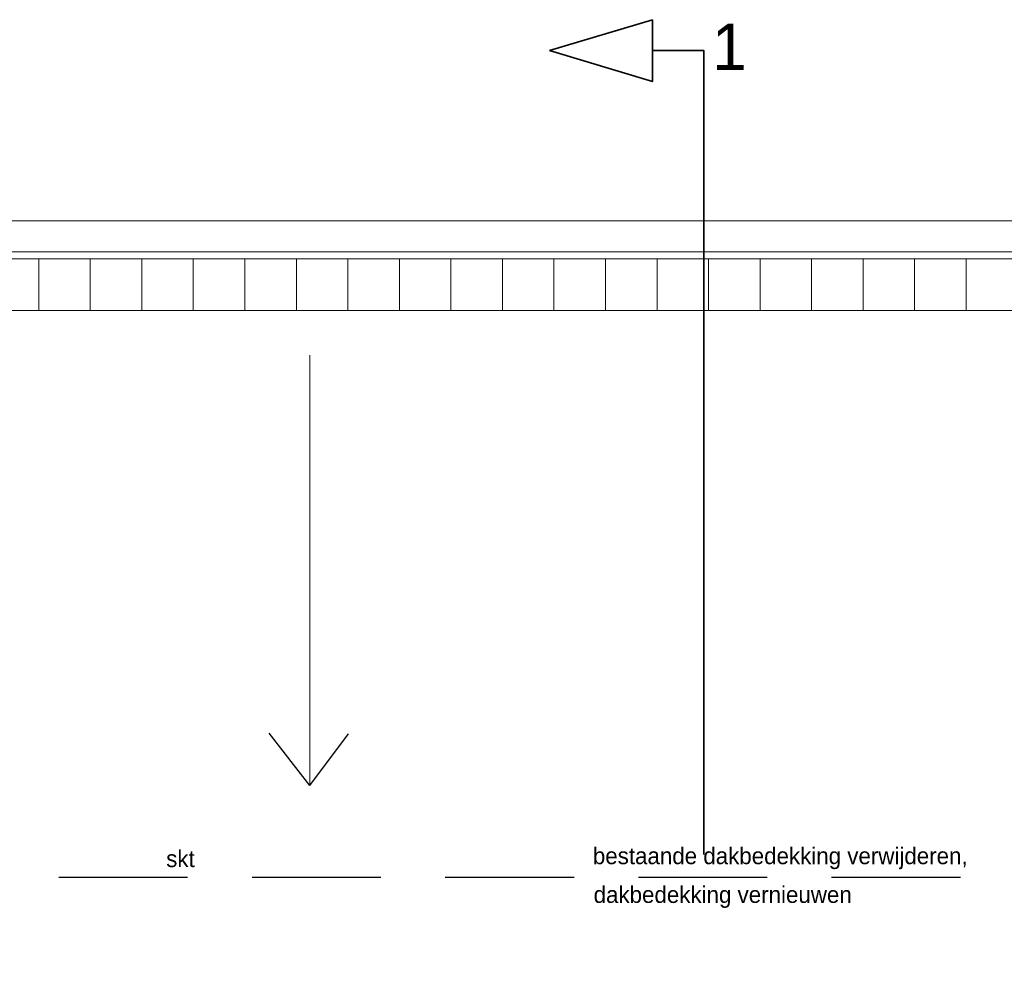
# Model space of a CAD drawing. Header units: millimetres. Extents: x -526411 to -400573, y 47353 to 130199.
# Tile 535 of 543: x -459625 to -450070, y 108231 to 117417. Entities that reach past the tile are written whole.
import ezdxf

# ---------------------------------------------------------------- set-up
doc = ezdxf.new("R2010")
doc.units = ezdxf.units.MM
doc.linetypes.add('IMPORT-AI-Linetype-1 _4_', pattern=[84.433218, 56.288812, -28.144406])
for name, color, linetype, lineweight in [('01_ALGEMEEN', 7, 'Continuous', 18), ('03_STRAMIEN_ANNOTATIE', 7, 'Continuous', 18), ('18_BESTAANDE_CONSTRUCTIE', 7, 'Continuous', 18), ('m-pg-03_AI_dwg', 8, 'Continuous', 18)]:
    doc.layers.add(name, color=color, linetype=linetype, lineweight=lineweight)
doc.styles.add('Frutiger', font='Frutrg__0.ttf', dxfattribs={"height": 7.29503})
doc.styles.add('Frutiger_2', font='Frutrg__0.ttf', dxfattribs={"height": 20.263972})

# ---------------------------------------------------------------- blocks, each defined once
blk = doc.blocks.new('m-pg-03_AI_dwg_block 2021-640987-3e Verdieping - Percelen telling LI')
at = {"layer": '01_ALGEMEEN', "color": 213, "lineweight": 13}
blk.add_line((406.02, 1291.61), (406.02, 1103.63), dxfattribs=at)
blk = doc.blocks.new('m-pg-03_AI_dwg_block 2022-640988-3e Verdieping - Percelen telling LI')
at = {"layer": '01_ALGEMEEN', "color": 253, "lineweight": 25}
blk.add_line((406.02, 1103.63), (388.26, 1126.51), dxfattribs=at)
blk = doc.blocks.new('m-pg-03_AI_dwg_block 2023-640989-3e Verdieping - Percelen telling LI')
at = {"layer": '01_ALGEMEEN', "color": 253, "lineweight": 25}
blk.add_line((406.02, 1103.63), (422.99, 1126.21), dxfattribs=at)
blk = doc.blocks.new('m-pg-03_AI_dwg_block 2020-640990-3e Verdieping - Percelen telling LI')
for name in ['m-pg-03_AI_dwg_block 2021-640987-3e Verdieping - Percelen telling LI', 'm-pg-03_AI_dwg_block 2022-640988-3e Verdieping - Percelen telling LI', 'm-pg-03_AI_dwg_block 2023-640989-3e Verdieping - Percelen telling LI']:
    blk.add_blockref(name, (0, 0))
blk = doc.blocks.new('m-pg-03_AI_dwg_block 2132-641099-3e Verdieping - Percelen telling LI')
at = {"layer": '01_ALGEMEEN', "color": 133, "flags": 128}
blk.add_lwpolyline([(98.7, 1350.38), (1317.45, 1350.38), (1317.45, 776.56), (-133.09, 776.56)], dxfattribs=at)
blk = doc.blocks.new('m-pg-03_AI_dwg_block 2133-641100-3e Verdieping - Percelen telling LI')
at = {"layer": '01_ALGEMEEN', "color": 133, "flags": 128}
blk.add_lwpolyline([(93.24, 1336.87), (1303.94, 1336.87), (1303.94, 790.07), (-127.68, 790.07)], dxfattribs=at)
blk = doc.blocks.new('m-pg-03_AI_dwg_block 2153-641120-3e Verdieping - Percelen telling LI')
at = {"layer": '01_ALGEMEEN', "color": 253, "linetype": 'IMPORT-AI-Linetype-1 _4_', "lineweight": 25}
blk.add_line((1281.42, 1063.47), (0.74, 1063.47), dxfattribs=at)
blk = doc.blocks.new('m-pg-03_AI_dwg_block 2158-641125-3e Verdieping - Percelen telling LI')
at = {"layer": '01_ALGEMEEN', "char_height": 7.295, "attachment_point": 1, "line_spacing_factor": 1.017696, "style": 'Frutiger'}
for s, insert, width in [('bestaande dakbedekking verwijderen,', (529.74, 1076.53), 219.4703), ('dakbedekking vernieuwen', (530.08, 1059.6), 152.6087)]:
    blk.add_mtext(s, dxfattribs=dict(at, insert=insert, width=width))
blk = doc.blocks.new('m-pg-03_AI_dwg_block 2174-641141-3e Verdieping - Percelen telling LI')
at = {"layer": '01_ALGEMEEN', "insert": (343.29, 1075.27), "char_height": 7.295, "width": 16.4222, "attachment_point": 1, "line_spacing_factor": 1.017696, "style": 'Frutiger'}
blk.add_mtext('skt', dxfattribs=at)
blk = doc.blocks.new('m-pg-03_AI_dwg_block 2005-641148-3e Verdieping - Percelen telling LI')
for name in ['m-pg-03_AI_dwg_block 2132-641099-3e Verdieping - Percelen telling LI', 'm-pg-03_AI_dwg_block 2133-641100-3e Verdieping - Percelen telling LI', 'm-pg-03_AI_dwg_block 2020-640990-3e Verdieping - Percelen telling LI', 'm-pg-03_AI_dwg_block 2174-641141-3e Verdieping - Percelen telling LI', 'm-pg-03_AI_dwg_block 2158-641125-3e Verdieping - Percelen telling LI', 'm-pg-03_AI_dwg_block 2153-641120-3e Verdieping - Percelen telling LI']:
    blk.add_blockref(name, (0, 0))
blk = doc.blocks.new('m-pg-03_AI_dwg_block 2-641149-3e Verdieping - Percelen telling LI')
blk.add_blockref('m-pg-03_AI_dwg_block 2005-641148-3e Verdieping - Percelen telling LI', (0, 0))
blk = doc.blocks.new('m-pg-03_AI_dwg_block 3373-642341-3e Verdieping - Percelen telling LI')
at = {"layer": '01_ALGEMEEN', "color": 9, "lineweight": 9, "flags": 128}
blk.add_lwpolyline([(715.39, 1333.72), (692.87, 1333.72), (692.87, 1311.21), (715.39, 1311.21)], close=True, dxfattribs=at)
blk = doc.blocks.new('m-pg-03_AI_dwg_block 3372-642342-3e Verdieping - Percelen telling LI')
blk.add_blockref('m-pg-03_AI_dwg_block 3373-642341-3e Verdieping - Percelen telling LI', (0, 0))
blk = doc.blocks.new('m-pg-03_AI_dwg_block 3375-642343-3e Verdieping - Percelen telling LI')
at = {"layer": '01_ALGEMEEN', "color": 9, "lineweight": 9, "flags": 128}
blk.add_lwpolyline([(692.87, 1333.72), (670.35, 1333.72), (670.35, 1311.21), (692.87, 1311.21)], close=True, dxfattribs=at)
blk = doc.blocks.new('m-pg-03_AI_dwg_block 3374-642344-3e Verdieping - Percelen telling LI')
blk.add_blockref('m-pg-03_AI_dwg_block 3375-642343-3e Verdieping - Percelen telling LI', (0, 0))
blk = doc.blocks.new('m-pg-03_AI_dwg_block 3377-642345-3e Verdieping - Percelen telling LI')
at = {"layer": '01_ALGEMEEN', "color": 9, "lineweight": 9, "flags": 128}
blk.add_lwpolyline([(670.35, 1333.72), (647.84, 1333.72), (647.84, 1311.21), (670.35, 1311.21)], close=True, dxfattribs=at)
blk = doc.blocks.new('m-pg-03_AI_dwg_block 3376-642346-3e Verdieping - Percelen telling LI')
blk.add_blockref('m-pg-03_AI_dwg_block 3377-642345-3e Verdieping - Percelen telling LI', (0, 0))
blk = doc.blocks.new('m-pg-03_AI_dwg_block 3379-642347-3e Verdieping - Percelen telling LI')
at = {"layer": '01_ALGEMEEN', "color": 9, "lineweight": 9, "flags": 128}
blk.add_lwpolyline([(647.84, 1333.72), (625.32, 1333.72), (625.32, 1311.21), (647.84, 1311.21)], close=True, dxfattribs=at)
blk = doc.blocks.new('m-pg-03_AI_dwg_block 3378-642348-3e Verdieping - Percelen telling LI')
blk.add_blockref('m-pg-03_AI_dwg_block 3379-642347-3e Verdieping - Percelen telling LI', (0, 0))
blk = doc.blocks.new('m-pg-03_AI_dwg_block 3381-642349-3e Verdieping - Percelen telling LI')
at = {"layer": '01_ALGEMEEN', "color": 9, "lineweight": 9, "flags": 128}
blk.add_lwpolyline([(625.32, 1333.72), (602.81, 1333.72), (602.81, 1311.21), (625.32, 1311.21)], close=True, dxfattribs=at)
blk = doc.blocks.new('m-pg-03_AI_dwg_block 3380-642350-3e Verdieping - Percelen telling LI')
blk.add_blockref('m-pg-03_AI_dwg_block 3381-642349-3e Verdieping - Percelen telling LI', (0, 0))
blk = doc.blocks.new('m-pg-03_AI_dwg_block 3383-642351-3e Verdieping - Percelen telling LI')
at = {"layer": '01_ALGEMEEN', "color": 9, "lineweight": 9, "flags": 128}
blk.add_lwpolyline([(602.81, 1333.72), (580.29, 1333.72), (580.29, 1311.21), (602.81, 1311.21)], close=True, dxfattribs=at)
blk = doc.blocks.new('m-pg-03_AI_dwg_block 3382-642352-3e Verdieping - Percelen telling LI')
blk.add_blockref('m-pg-03_AI_dwg_block 3383-642351-3e Verdieping - Percelen telling LI', (0, 0))
blk = doc.blocks.new('m-pg-03_AI_dwg_block 3385-642353-3e Verdieping - Percelen telling LI')
at = {"layer": '01_ALGEMEEN', "color": 9, "lineweight": 9, "flags": 128}
blk.add_lwpolyline([(580.29, 1333.72), (557.78, 1333.72), (557.78, 1311.21), (580.29, 1311.21)], close=True, dxfattribs=at)
blk = doc.blocks.new('m-pg-03_AI_dwg_block 3384-642354-3e Verdieping - Percelen telling LI')
blk.add_blockref('m-pg-03_AI_dwg_block 3385-642353-3e Verdieping - Percelen telling LI', (0, 0))
blk = doc.blocks.new('m-pg-03_AI_dwg_block 3387-642355-3e Verdieping - Percelen telling LI')
at = {"layer": '01_ALGEMEEN', "color": 9, "lineweight": 9, "flags": 128}
blk.add_lwpolyline([(557.78, 1333.72), (535.26, 1333.72), (535.26, 1311.21), (557.78, 1311.21)], close=True, dxfattribs=at)
blk = doc.blocks.new('m-pg-03_AI_dwg_block 3386-642356-3e Verdieping - Percelen telling LI')
blk.add_blockref('m-pg-03_AI_dwg_block 3387-642355-3e Verdieping - Percelen telling LI', (0, 0))
blk = doc.blocks.new('m-pg-03_AI_dwg_block 3389-642357-3e Verdieping - Percelen telling LI')
at = {"layer": '01_ALGEMEEN', "color": 9, "lineweight": 9, "flags": 128}
blk.add_lwpolyline([(535.26, 1333.72), (512.75, 1333.72), (512.75, 1311.21), (535.26, 1311.21)], close=True, dxfattribs=at)
blk = doc.blocks.new('m-pg-03_AI_dwg_block 3388-642358-3e Verdieping - Percelen telling LI')
blk.add_blockref('m-pg-03_AI_dwg_block 3389-642357-3e Verdieping - Percelen telling LI', (0, 0))
blk = doc.blocks.new('m-pg-03_AI_dwg_block 3391-642359-3e Verdieping - Percelen telling LI')
at = {"layer": '01_ALGEMEEN', "color": 9, "lineweight": 9, "flags": 128}
blk.add_lwpolyline([(512.75, 1333.72), (490.23, 1333.72), (490.23, 1311.21), (512.75, 1311.21)], close=True, dxfattribs=at)
blk = doc.blocks.new('m-pg-03_AI_dwg_block 3390-642360-3e Verdieping - Percelen telling LI')
blk.add_blockref('m-pg-03_AI_dwg_block 3391-642359-3e Verdieping - Percelen telling LI', (0, 0))
blk = doc.blocks.new('m-pg-03_AI_dwg_block 3393-642361-3e Verdieping - Percelen telling LI')
at = {"layer": '01_ALGEMEEN', "color": 9, "lineweight": 9, "flags": 128}
blk.add_lwpolyline([(490.23, 1333.72), (467.71, 1333.72), (467.71, 1311.21), (490.23, 1311.21)], close=True, dxfattribs=at)
blk = doc.blocks.new('m-pg-03_AI_dwg_block 3392-642362-3e Verdieping - Percelen telling LI')
blk.add_blockref('m-pg-03_AI_dwg_block 3393-642361-3e Verdieping - Percelen telling LI', (0, 0))
blk = doc.blocks.new('m-pg-03_AI_dwg_block 3395-642363-3e Verdieping - Percelen telling LI')
at = {"layer": '01_ALGEMEEN', "color": 9, "lineweight": 9, "flags": 128}
blk.add_lwpolyline([(467.71, 1333.72), (445.2, 1333.72), (445.2, 1311.21), (467.71, 1311.21)], close=True, dxfattribs=at)
blk = doc.blocks.new('m-pg-03_AI_dwg_block 3394-642364-3e Verdieping - Percelen telling LI')
blk.add_blockref('m-pg-03_AI_dwg_block 3395-642363-3e Verdieping - Percelen telling LI', (0, 0))
blk = doc.blocks.new('m-pg-03_AI_dwg_block 3397-642365-3e Verdieping - Percelen telling LI')
at = {"layer": '01_ALGEMEEN', "color": 9, "lineweight": 9, "flags": 128}
blk.add_lwpolyline([(445.2, 1333.72), (422.68, 1333.72), (422.68, 1311.21), (445.2, 1311.21)], close=True, dxfattribs=at)
blk = doc.blocks.new('m-pg-03_AI_dwg_block 3396-642366-3e Verdieping - Percelen telling LI')
blk.add_blockref('m-pg-03_AI_dwg_block 3397-642365-3e Verdieping - Percelen telling LI', (0, 0))
blk = doc.blocks.new('m-pg-03_AI_dwg_block 3399-642367-3e Verdieping - Percelen telling LI')
at = {"layer": '01_ALGEMEEN', "color": 9, "lineweight": 9, "flags": 128}
blk.add_lwpolyline([(422.68, 1333.72), (400.17, 1333.72), (400.17, 1311.21), (422.68, 1311.21)], close=True, dxfattribs=at)
blk = doc.blocks.new('m-pg-03_AI_dwg_block 3398-642368-3e Verdieping - Percelen telling LI')
blk.add_blockref('m-pg-03_AI_dwg_block 3399-642367-3e Verdieping - Percelen telling LI', (0, 0))
blk = doc.blocks.new('m-pg-03_AI_dwg_block 3401-642369-3e Verdieping - Percelen telling LI')
at = {"layer": '01_ALGEMEEN', "color": 9, "lineweight": 9, "flags": 128}
blk.add_lwpolyline([(400.17, 1333.72), (377.65, 1333.72), (377.65, 1311.21), (400.17, 1311.21)], close=True, dxfattribs=at)
blk = doc.blocks.new('m-pg-03_AI_dwg_block 3400-642370-3e Verdieping - Percelen telling LI')
blk.add_blockref('m-pg-03_AI_dwg_block 3401-642369-3e Verdieping - Percelen telling LI', (0, 0))
blk = doc.blocks.new('m-pg-03_AI_dwg_block 3403-642371-3e Verdieping - Percelen telling LI')
at = {"layer": '01_ALGEMEEN', "color": 9, "lineweight": 9, "flags": 128}
blk.add_lwpolyline([(377.65, 1333.72), (355.14, 1333.72), (355.14, 1311.21), (377.65, 1311.21)], close=True, dxfattribs=at)
blk = doc.blocks.new('m-pg-03_AI_dwg_block 3402-642372-3e Verdieping - Percelen telling LI')
blk.add_blockref('m-pg-03_AI_dwg_block 3403-642371-3e Verdieping - Percelen telling LI', (0, 0))
blk = doc.blocks.new('m-pg-03_AI_dwg_block 3405-642373-3e Verdieping - Percelen telling LI')
at = {"layer": '01_ALGEMEEN', "color": 9, "lineweight": 9, "flags": 128}
blk.add_lwpolyline([(355.14, 1333.72), (332.62, 1333.72), (332.62, 1311.21), (355.14, 1311.21)], close=True, dxfattribs=at)
blk = doc.blocks.new('m-pg-03_AI_dwg_block 3404-642374-3e Verdieping - Percelen telling LI')
blk.add_blockref('m-pg-03_AI_dwg_block 3405-642373-3e Verdieping - Percelen telling LI', (0, 0))
blk = doc.blocks.new('m-pg-03_AI_dwg_block 3407-642375-3e Verdieping - Percelen telling LI')
at = {"layer": '01_ALGEMEEN', "color": 9, "lineweight": 9, "flags": 128}
blk.add_lwpolyline([(332.62, 1333.72), (310.11, 1333.72), (310.11, 1311.21), (332.62, 1311.21)], close=True, dxfattribs=at)
blk = doc.blocks.new('m-pg-03_AI_dwg_block 3406-642376-3e Verdieping - Percelen telling LI')
blk.add_blockref('m-pg-03_AI_dwg_block 3407-642375-3e Verdieping - Percelen telling LI', (0, 0))
blk = doc.blocks.new('m-pg-03_AI_dwg_block 3409-642377-3e Verdieping - Percelen telling LI')
at = {"layer": '01_ALGEMEEN', "color": 9, "lineweight": 9, "flags": 128}
blk.add_lwpolyline([(310.11, 1333.72), (287.59, 1333.72), (287.59, 1311.21), (310.11, 1311.21)], close=True, dxfattribs=at)
blk = doc.blocks.new('m-pg-03_AI_dwg_block 3408-642378-3e Verdieping - Percelen telling LI')
blk.add_blockref('m-pg-03_AI_dwg_block 3409-642377-3e Verdieping - Percelen telling LI', (0, 0))
blk = doc.blocks.new('m-pg-03_AI_dwg_block 3411-642379-3e Verdieping - Percelen telling LI')
at = {"layer": '01_ALGEMEEN', "color": 9, "lineweight": 9, "flags": 128}
blk.add_lwpolyline([(287.59, 1333.72), (265.07, 1333.72), (265.07, 1311.21), (287.59, 1311.21)], close=True, dxfattribs=at)
blk = doc.blocks.new('m-pg-03_AI_dwg_block 3410-642380-3e Verdieping - Percelen telling LI')
blk.add_blockref('m-pg-03_AI_dwg_block 3411-642379-3e Verdieping - Percelen telling LI', (0, 0))
blk = doc.blocks.new('m-pg-03_AI_dwg_block 4767-643734-3e Verdieping - Percelen telling LI')
at = {"layer": '18_BESTAANDE_CONSTRUCTIE', "color": 53, "lineweight": 35}
blk.add_line((510.74, 1424.73), (555.77, 1438.24), dxfattribs=at)
blk = doc.blocks.new('m-pg-03_AI_dwg_block 4768-643735-3e Verdieping - Percelen telling LI')
at = {"layer": '18_BESTAANDE_CONSTRUCTIE', "color": 53, "lineweight": 35, "flags": 128}
blk.add_lwpolyline([(510.74, 1424.73), (555.77, 1411.22), (555.77, 1438.24)], dxfattribs=at)
blk = doc.blocks.new('m-pg-03_AI_dwg_block 4769-643736-3e Verdieping - Percelen telling LI')
at = {"layer": '18_BESTAANDE_CONSTRUCTIE', "color": 53, "lineweight": 35, "flags": 128}
blk.add_lwpolyline([(578.29, 1073.49), (578.29, 1424.73), (555.77, 1424.73)], dxfattribs=at)
blk = doc.blocks.new('m-pg-03_AI_dwg_block 4766-643737-3e Verdieping - Percelen telling LI')
for name in ['m-pg-03_AI_dwg_block 4767-643734-3e Verdieping - Percelen telling LI', 'm-pg-03_AI_dwg_block 4768-643735-3e Verdieping - Percelen telling LI', 'm-pg-03_AI_dwg_block 4769-643736-3e Verdieping - Percelen telling LI']:
    blk.add_blockref(name, (0, 0))
blk = doc.blocks.new('m-pg-03_AI_dwg_block 4770-643738-3e Verdieping - Percelen telling LI')
at = {"layer": '18_BESTAANDE_CONSTRUCTIE', "insert": (581.86, 1436.58), "char_height": 20.26, "width": 18.8985, "attachment_point": 1, "line_spacing_factor": 1.017696, "style": 'Frutiger_2'}
blk.add_mtext('1', dxfattribs=at)
blk = doc.blocks.new('m-pg-03_AI_dwg_block 4640-643795-3e Verdieping - Percelen telling LI')
for name in ['m-pg-03_AI_dwg_block 4766-643737-3e Verdieping - Percelen telling LI', 'm-pg-03_AI_dwg_block 4770-643738-3e Verdieping - Percelen telling LI']:
    blk.add_blockref(name, (0, 0))
blk = doc.blocks.new('m-pg-03_AI_dwg_block 4830-643799-3e Verdieping - Percelen telling LI')
at = {"layer": '03_STRAMIEN_ANNOTATIE', "insert": (581.86, 1436.58), "char_height": 20.26, "width": 18.8985, "attachment_point": 1, "line_spacing_factor": 1.017696, "style": 'Frutiger_2'}
blk.add_mtext('1', dxfattribs=at)
blk = doc.blocks.new('m-pg-03_AI_dwg-638970-3e Verdieping - Percelen telling LI')
for name in ['m-pg-03_AI_dwg_block 2-641149-3e Verdieping - Percelen telling LI', 'm-pg-03_AI_dwg_block 4640-643795-3e Verdieping - Percelen telling LI', 'm-pg-03_AI_dwg_block 4830-643799-3e Verdieping - Percelen telling LI', 'm-pg-03_AI_dwg_block 3410-642380-3e Verdieping - Percelen telling LI', 'm-pg-03_AI_dwg_block 3408-642378-3e Verdieping - Percelen telling LI', 'm-pg-03_AI_dwg_block 3406-642376-3e Verdieping - Percelen telling LI', 'm-pg-03_AI_dwg_block 3404-642374-3e Verdieping - Percelen telling LI', 'm-pg-03_AI_dwg_block 3402-642372-3e Verdieping - Percelen telling LI', 'm-pg-03_AI_dwg_block 3400-642370-3e Verdieping - Percelen telling LI', 'm-pg-03_AI_dwg_block 3398-642368-3e Verdieping - Percelen telling LI', 'm-pg-03_AI_dwg_block 3396-642366-3e Verdieping - Percelen telling LI', 'm-pg-03_AI_dwg_block 3394-642364-3e Verdieping - Percelen telling LI', 'm-pg-03_AI_dwg_block 3392-642362-3e Verdieping - Percelen telling LI', 'm-pg-03_AI_dwg_block 3390-642360-3e Verdieping - Percelen telling LI', 'm-pg-03_AI_dwg_block 3388-642358-3e Verdieping - Percelen telling LI', 'm-pg-03_AI_dwg_block 3386-642356-3e Verdieping - Percelen telling LI', 'm-pg-03_AI_dwg_block 3384-642354-3e Verdieping - Percelen telling LI', 'm-pg-03_AI_dwg_block 3382-642352-3e Verdieping - Percelen telling LI', 'm-pg-03_AI_dwg_block 3380-642350-3e Verdieping - Percelen telling LI', 'm-pg-03_AI_dwg_block 3378-642348-3e Verdieping - Percelen telling LI', 'm-pg-03_AI_dwg_block 3376-642346-3e Verdieping - Percelen telling LI', 'm-pg-03_AI_dwg_block 3374-642344-3e Verdieping - Percelen telling LI', 'm-pg-03_AI_dwg_block 3372-642342-3e Verdieping - Percelen telling LI']:
    blk.add_blockref(name, (0, 0))

msp = doc.modelspace()

# ---------------------------------------------------------------- block references
at = {"layer": 'm-pg-03_AI_dwg', "color": 133, "xscale": 22.2068924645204, "yscale": 22.2068924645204, "zscale": 22.2068924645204}
msp.add_blockref('m-pg-03_AI_dwg-638970-3e Verdieping - Percelen telling LI', (-465826.5, 85478), dxfattribs=at)

doc.saveas('drawing.dxf')
